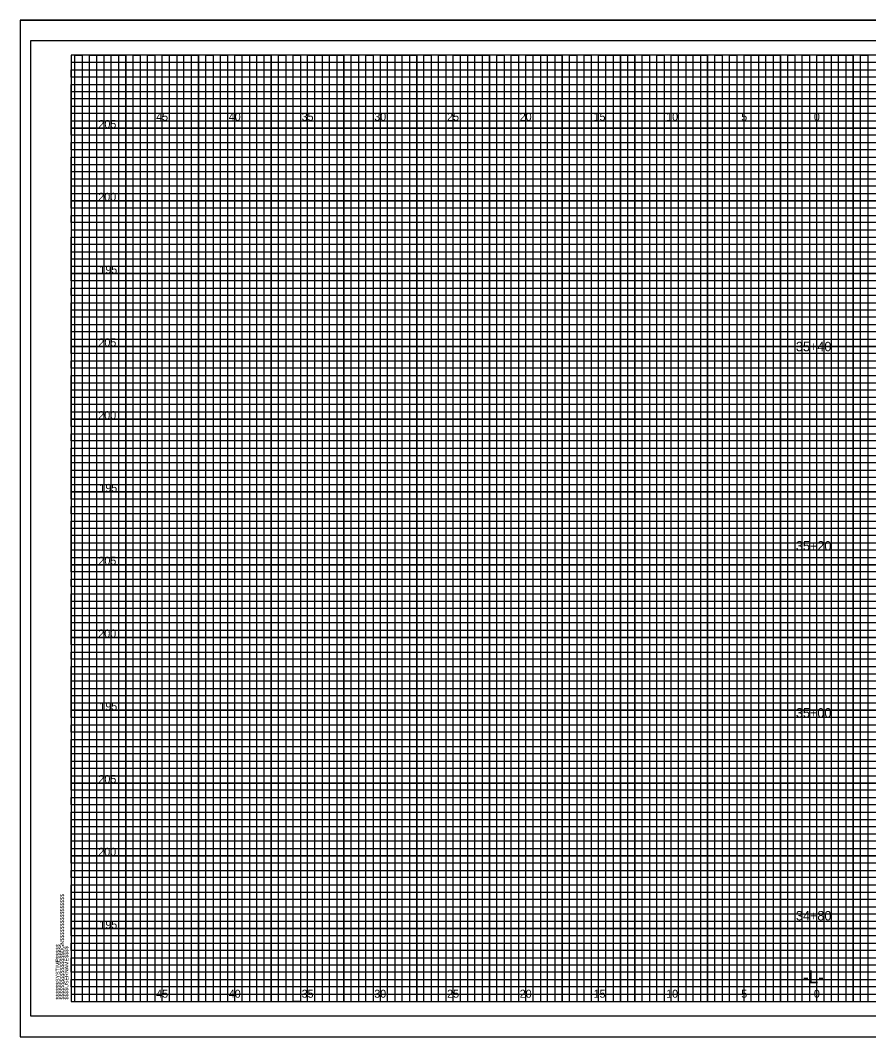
# Model space of a CAD drawing. Extents: x -4 to 103, y -2 to 6583.
# Drawn here: x -3.5 to 54.8, y 2476.5 to 2546.3 of the extents above; entities that cross this region are included whole.
import ezdxf

# ---------------------------------------------------------------- set-up
doc = ezdxf.new("R2010")
doc.units = 0
for name, color, linetype in [('Prop XS Alignment Label', 7, 'Continuous'), ('Prop XS Elevation Labels', 7, 'Continuous'), ('Prop XS Offset Labels', 7, 'Continuous'), ('Prop XS Station Labels', 7, 'Continuous'), ('Sheet Cross Section CELL', 7, 'Continuous'), ('Sheet Cross Section Grid Major CELL', 7, 'Continuous'), ('Sheet Cross Section Grid Middle CELL', 7, 'Continuous'), ('Sheet Cutting Line CELL', 7, 'Continuous'), ('Sheet DOT Grid CELL', 7, 'Continuous'), ('Sheet Plot Border Inside CELL', 7, 'Continuous'), ('Sheet Plot Border Outside CELL', 7, 'Continuous')]:
    doc.layers.add(name, color=color, linetype=linetype)

msp = doc.modelspace()

# ---------------------------------------------------------------- linework, layer by layer
at = {"layer": 'Sheet Cross Section CELL'}
msp.add_lwpolyline([(102.5, 2543.875), (0, 2543.875), (0, 2478.875), (102.5, 2478.875)], close=True, dxfattribs=at)
at = {"layer": 'Sheet Cross Section Grid Major CELL'}
for points in [[(1.25, 2478.875), (1.25, 2543.875), (3.75, 2543.875), (3.75, 2478.875), (6.25, 2478.875), (6.25, 2543.875), (8.75, 2543.875), (8.75, 2478.875), (11.25, 2478.875), (11.25, 2543.875), (13.75, 2543.875), (13.75, 2478.875), (16.25, 2478.875), (16.25, 2543.875), (18.75, 2543.875), (18.75, 2478.875), (21.25, 2478.875), (21.25, 2543.875), (23.75, 2543.875), (23.75, 2478.875), (26.25, 2478.875), (26.25, 2543.875), (28.75, 2543.875), (28.75, 2478.875), (31.25, 2478.875), (31.25, 2543.875), (33.75, 2543.875), (33.75, 2478.875), (36.25, 2478.875), (36.25, 2543.875), (38.75, 2543.875), (38.75, 2478.875), (41.25, 2478.875), (41.25, 2543.875), (43.75, 2543.875), (43.75, 2478.875), (46.25, 2478.875), (46.25, 2543.875), (48.75, 2543.875), (48.75, 2478.875), (51.25, 2478.875), (51.25, 2543.875), (53.75, 2543.875), (53.75, 2478.875)], [(102.5, 2538.875), (0, 2538.875), (0, 2541.375), (74.25, 2541.375)], [(102.5, 2533.875), (0, 2533.875), (0, 2536.375), (102.5, 2536.375)], [(102.5, 2528.875), (0, 2528.875), (0, 2531.375), (102.5, 2531.375)], [(102.5, 2523.875), (0, 2523.875), (0, 2526.375), (102.5, 2526.375)], [(102.5, 2518.875), (0, 2518.875), (0, 2521.375), (102.5, 2521.375)], [(102.5, 2513.875), (0, 2513.875), (0, 2516.375), (102.5, 2516.375)], [(102.5, 2508.875), (0, 2508.875), (0, 2511.375), (102.5, 2511.375)], [(102.5, 2503.875), (0, 2503.875), (0, 2506.375), (102.5, 2506.375)], [(102.5, 2498.875), (0, 2498.875), (0, 2501.375), (102.5, 2501.375)], [(102.5, 2493.875), (0, 2493.875), (0, 2496.375), (102.5, 2496.375)], [(102.5, 2488.875), (0, 2488.875), (0, 2491.375), (102.5, 2491.375)], [(102.5, 2483.875), (0, 2483.875), (0, 2486.375), (102.5, 2486.375)], [(0, 2481.375), (102.5, 2481.375)]]:
    msp.add_lwpolyline(points, dxfattribs=at)
at = {"layer": 'Sheet Cross Section Grid Middle CELL'}
for points in [[(0.25, 2478.875), (0.25, 2543.875), (0.75, 2543.875), (0.75, 2478.875), (1.75, 2478.875), (1.75, 2543.875), (2.25, 2543.875), (2.25, 2478.875), (2.75, 2478.875), (2.75, 2543.875), (3.25, 2543.875), (3.25, 2478.875), (4.25, 2478.875), (4.25, 2543.875), (4.75, 2543.875), (4.75, 2478.875), (5.25, 2478.875), (5.25, 2543.875), (5.75, 2543.875), (5.75, 2478.875), (6.75, 2478.875), (6.75, 2543.875), (7.25, 2543.875), (7.25, 2478.875), (7.75, 2478.875), (7.75, 2543.875), (8.25, 2543.875), (8.25, 2478.875), (9.25, 2478.875), (9.25, 2543.875), (9.75, 2543.875), (9.75, 2478.875), (10.25, 2478.875), (10.25, 2543.875), (10.75, 2543.875), (10.75, 2478.875), (11.75, 2478.875), (11.75, 2543.875), (12.25, 2543.875), (12.25, 2478.875), (12.75, 2478.875), (12.75, 2543.875), (13.25, 2543.875), (13.25, 2478.875), (14.25, 2478.875), (14.25, 2543.875), (14.75, 2543.875), (14.75, 2478.875), (15.75, 2478.875), (15.25, 2478.875), (15.25, 2543.875), (15.75, 2543.875), (15.75, 2478.875), (16.75, 2478.875), (16.75, 2543.875), (17.25, 2543.875), (17.25, 2478.875), (17.75, 2478.875), (17.75, 2543.875), (18.25, 2543.875), (18.25, 2478.875), (19.25, 2478.875), (19.25, 2543.875), (19.75, 2543.875), (19.75, 2478.875), (20.25, 2478.875), (20.25, 2543.875), (20.75, 2543.875), (20.75, 2478.875), (21.75, 2478.875), (21.75, 2543.875), (22.25, 2543.875), (22.25, 2478.875), (22.75, 2478.875), (22.75, 2543.875), (23.25, 2543.875), (23.25, 2478.875), (24.25, 2478.875), (24.25, 2543.875), (24.75, 2543.875), (24.75, 2478.875), (25.25, 2478.875), (25.25, 2543.875), (25.75, 2543.875), (25.75, 2478.875), (26.75, 2478.875), (26.75, 2543.875), (27.25, 2543.875), (27.25, 2478.875), (27.75, 2478.875), (27.75, 2543.875), (28.25, 2543.875), (28.25, 2478.875), (29.25, 2478.875), (29.25, 2543.875), (29.75, 2543.875), (29.75, 2478.875), (30.25, 2478.875), (30.25, 2543.875), (30.75, 2543.875), (30.75, 2478.875)], [(30.75, 2478.875), (31.75, 2478.875), (31.75, 2543.875), (32.25, 2543.875), (32.25, 2478.875), (32.75, 2478.875), (32.75, 2543.875), (33.25, 2543.875), (33.25, 2478.875), (34.25, 2478.875), (34.25, 2543.875), (34.75, 2543.875), (34.75, 2478.875), (35.25, 2478.875), (35.25, 2543.875), (35.75, 2543.875), (35.75, 2478.875), (36.75, 2478.875), (36.75, 2543.875), (37.25, 2543.875), (37.25, 2478.875), (37.75, 2478.875), (37.75, 2543.875), (37.75, 2478.875)], [(38.25, 2543.875), (38.25, 2478.875), (39.25, 2478.875), (39.25, 2543.875), (39.75, 2543.875), (39.75, 2478.875), (40.25, 2478.875), (40.25, 2543.875), (40.75, 2543.875), (40.75, 2478.875), (41.75, 2478.875), (41.75, 2543.875), (42.25, 2543.875), (42.25, 2478.875), (42.75, 2478.875), (42.75, 2543.875), (43.25, 2543.875), (43.25, 2478.875), (43.75, 2478.875), (44.25, 2478.875), (44.25, 2543.875), (44.75, 2543.875), (44.75, 2478.875), (45.25, 2478.875), (45.25, 2543.875), (45.75, 2543.875), (45.75, 2478.875), (46.75, 2478.875), (46.75, 2543.875), (47.25, 2543.875), (47.25, 2478.875), (47.75, 2478.875), (47.75, 2543.875), (48.25, 2543.875), (48.25, 2478.875), (49.25, 2478.875), (49.25, 2543.875), (49.75, 2543.875), (49.75, 2478.875), (50.25, 2478.875), (50.25, 2543.875), (50.75, 2543.875), (50.75, 2478.875), (51.75, 2478.875), (51.75, 2543.875), (52.25, 2543.875), (52.25, 2478.875), (52.75, 2478.875), (52.75, 2543.875), (53.25, 2543.875), (53.25, 2478.875), (54.25, 2478.875), (54.25, 2543.875), (54.75, 2543.875), (54.75, 2478.875), (55.25, 2478.875)], [(0, 2540.875), (0, 2541.875), (74.25, 2541.875), (74.25, 2542.375), (0, 2542.375), (0, 2542.875), (74.25, 2542.875), (74.25, 2543.375), (0, 2543.375)], [(102.5, 2540.875), (0, 2540.875)], [(102.5, 2539.875), (0, 2539.875), (0, 2540.375), (102.5, 2540.375)], [(102.5, 2538.375), (0, 2538.375), (0, 2539.375), (102.5, 2539.375)], [(102.5, 2537.375), (0, 2537.375), (0, 2537.875), (102.5, 2537.875)], [(102.5, 2535.875), (0, 2535.875), (0, 2536.875), (102.5, 2536.875)], [(102.5, 2534.875), (0, 2534.875), (0, 2535.375), (102.5, 2535.375)], [(102.5, 2533.375), (0, 2533.375), (0, 2534.375), (102.5, 2534.375)], [(102.5, 2532.375), (0, 2532.375), (0, 2532.875), (102.5, 2532.875)], [(0, 2531.875), (102.5, 2531.875)], [(102.5, 2530.875), (0, 2530.875)], [(102.5, 2529.875), (0, 2529.875), (0, 2530.375), (102.5, 2530.375)], [(102.5, 2528.375), (0, 2528.375), (0, 2529.375), (102.5, 2529.375)], [(102.5, 2527.375), (0, 2527.375), (0, 2527.875), (102.5, 2527.875)], [(102.5, 2525.875), (0, 2525.875), (0, 2526.875), (102.5, 2526.875)], [(102.5, 2524.875), (0, 2524.875), (0, 2525.375), (102.5, 2525.375)], [(102.5, 2523.375), (0, 2523.375), (0, 2524.375), (102.5, 2524.375)], [(102.5, 2522.375), (0, 2522.375), (0, 2522.875), (102.5, 2522.875)], [(102.5, 2520.875), (0, 2520.875), (0, 2521.875), (102.5, 2521.875)], [(102.5, 2519.875), (0, 2519.875), (0, 2520.375), (102.5, 2520.375)], [(102.5, 2518.375), (0, 2518.375), (0, 2519.375), (102.5, 2519.375)], [(102.5, 2517.375), (0, 2517.375), (0, 2517.875), (102.5, 2517.875)], [(102.5, 2515.875), (0, 2515.875), (0, 2516.875), (102.5, 2516.875)], [(102.5, 2514.875), (0, 2514.875), (0, 2515.375), (102.5, 2515.375)], [(102.5, 2513.375), (0, 2513.375), (0, 2514.375), (102.5, 2514.375)], [(102.5, 2512.375), (0, 2512.375), (0, 2512.875), (102.5, 2512.875)], [(102.5, 2510.875), (0, 2510.875), (0, 2511.875), (102.5, 2511.875)], [(102.5, 2509.875), (0, 2509.875), (0, 2510.375)], [(0, 2510.375), (102.5, 2510.375)], [(102.5, 2508.375), (0, 2508.375), (0, 2509.375), (102.5, 2509.375)], [(102.5, 2507.375), (0, 2507.375), (0, 2507.875), (102.5, 2507.875)], [(102.5, 2505.875), (0, 2505.875), (0, 2506.875), (102.5, 2506.875)], [(102.5, 2504.875), (0, 2504.875), (0, 2505.375), (102.5, 2505.375)], [(102.5, 2503.375), (0, 2503.375), (0, 2504.375), (102.5, 2504.375)], [(102.5, 2502.375), (0, 2502.375), (0, 2502.875), (102.5, 2502.875)], [(102.5, 2500.875), (0, 2500.875), (0, 2501.875), (102.5, 2501.875)], [(102.5, 2499.875), (0, 2499.875), (0, 2500.375), (102.5, 2500.375)], [(102.5, 2498.375), (0, 2498.375), (0, 2499.375), (102.5, 2499.375)], [(102.5, 2497.375), (0, 2497.375), (0, 2497.875), (102.5, 2497.875)], [(102.5, 2495.875), (0, 2495.875), (0, 2496.875), (102.5, 2496.875)], [(102.5, 2494.875), (0, 2494.875), (0, 2495.375), (102.5, 2495.375)], [(102.5, 2493.375), (0, 2493.375), (0, 2494.375), (102.5, 2494.375)], [(102.5, 2492.375), (0, 2492.375), (0, 2492.875), (102.5, 2492.875)], [(102.5, 2490.875), (0, 2490.875), (0, 2491.875), (102.5, 2491.875)], [(102.5, 2489.875), (0, 2489.875), (0, 2490.375), (102.5, 2490.375)], [(102.5, 2488.375), (0, 2488.375), (0, 2489.375), (102.5, 2489.375)], [(102.5, 2487.375), (0, 2487.375), (0, 2487.875), (102.5, 2487.875)], [(102.5, 2485.875), (0, 2485.875), (0, 2486.875), (102.5, 2486.875)], [(102.5, 2484.875), (0, 2484.875), (0, 2485.375), (102.5, 2485.375)], [(102.5, 2483.375), (0, 2483.375), (0, 2484.375), (102.5, 2484.375)], [(102.5, 2482.375), (0, 2482.375), (0, 2482.875), (102.5, 2482.875)], [(102.5, 2480.875), (0, 2480.875), (0, 2481.875), (102.5, 2481.875)], [(102.5, 2479.875), (0, 2479.875), (0, 2480.375), (102.5, 2480.375)], [(0, 2479.375), (102.5, 2479.375)]]:
    msp.add_lwpolyline(points, dxfattribs=at)
at = {"layer": 'Sheet Cutting Line CELL'}
for p, q in [((-3.5, 2546.275), (103.4, 2546.275)), ((-3.5, 2546.275), (-3.5, 2476.45)), ((-3.5, 2476.45), (103.4, 2476.45))]:
    msp.add_line(p, q, dxfattribs=at)
at = {"layer": 'Sheet DOT Grid CELL'}
for p, q in [((1.25, 2478.875), (1.25, 2543.875)), ((3.75, 2478.875), (3.75, 2543.875)), ((6.25, 2478.875), (6.25, 2543.875)), ((8.75, 2478.875), (8.75, 2543.875)), ((11.25, 2478.875), (11.25, 2543.875)), ((13.75, 2478.875), (13.75, 2543.875)), ((16.25, 2478.875), (16.25, 2543.875)), ((18.75, 2478.875), (18.75, 2543.875)), ((21.25, 2478.875), (21.25, 2543.875)), ((23.75, 2478.875), (23.75, 2543.875)), ((26.25, 2478.875), (26.25, 2543.875)), ((28.75, 2478.875), (28.75, 2543.875)), ((31.25, 2478.875), (31.25, 2543.875)), ((33.75, 2478.875), (33.75, 2543.875)), ((36.25, 2478.875), (36.25, 2543.875)), ((38.75, 2478.875), (38.75, 2543.875)), ((41.25, 2478.875), (41.25, 2543.875)), ((43.75, 2478.875), (43.75, 2543.875)), ((46.25, 2478.875), (46.25, 2543.875)), ((48.75, 2478.875), (48.75, 2543.875)), ((51.25, 2478.875), (51.25, 2543.875)), ((53.75, 2478.875), (53.75, 2543.875)), ((0, 2541.375), (74.25, 2541.375)), ((0, 2538.875), (102.5, 2538.875)), ((0, 2536.375), (102.5, 2536.375)), ((0, 2533.875), (102.5, 2533.875)), ((0, 2531.375), (102.5, 2531.375)), ((0, 2528.875), (102.5, 2528.875)), ((0, 2526.375), (102.5, 2526.375)), ((0, 2523.875), (102.5, 2523.875)), ((0, 2521.375), (102.5, 2521.375)), ((0, 2518.875), (102.5, 2518.875)), ((0, 2516.375), (102.5, 2516.375)), ((0, 2513.875), (102.5, 2513.875)), ((0, 2511.375), (102.5, 2511.375)), ((0, 2508.875), (102.5, 2508.875)), ((0, 2506.375), (102.5, 2506.375)), ((0, 2503.875), (102.5, 2503.875)), ((0, 2501.375), (102.5, 2501.375)), ((0, 2498.875), (102.5, 2498.875)), ((0, 2496.375), (102.5, 2496.375)), ((0, 2493.875), (102.5, 2493.875)), ((0, 2491.375), (102.5, 2491.375)), ((0, 2488.875), (102.5, 2488.875)), ((0, 2486.375), (102.5, 2486.375)), ((0, 2483.875), (102.5, 2483.875)), ((0, 2481.375), (102.5, 2481.375))]:
    msp.add_line(p, q, dxfattribs=at)
at = {"layer": 'Sheet Plot Border Inside CELL'}
msp.add_lwpolyline([(103, 2544.875), (-2.8, 2544.875), (-2.8, 2477.875), (103, 2477.875)], close=True, dxfattribs=at)
at = {"layer": 'Sheet Plot Border Outside CELL'}
msp.add_lwpolyline([(103.4, 2546.275), (-3.5, 2546.275), (-3.5, 2476.45), (103.4, 2476.45)], close=True, dxfattribs=at)

# ---------------------------------------------------------------- texts
at = {"layer": 'Prop XS Alignment Label'}
msp.add_text('-L-', height=0.875, dxfattribs=at).set_placement((50.307, 2480.125))
at = {"layer": 'Prop XS Elevation Labels'}
for s, p in [('205', (1.872, 2538.875)), ('200', (1.864, 2533.875)), ('195', (1.938, 2528.875)), ('205', (1.872, 2523.875)), ('200', (1.864, 2518.875)), ('195', (1.938, 2513.875)), ('205', (1.872, 2508.875)), ('200', (1.864, 2503.875)), ('195', (1.938, 2498.875)), ('205', (1.872, 2493.875)), ('200', (1.864, 2488.875)), ('195', (1.938, 2483.875))]:
    msp.add_text(s, height=0.55, dxfattribs=at).set_placement(p)
at = {"layer": 'Prop XS Offset Labels'}
for s, p in [('45', (5.84, 2539.375)), ('40', (10.831, 2539.375)), ('35', (15.84, 2539.375)), ('30', (20.831, 2539.375)), ('25', (25.84, 2539.375)), ('20', (30.831, 2539.375)), ('15', (35.906, 2539.375)), ('10', (40.897, 2539.375)), ('5', (46.057, 2539.375)), ('0', (51.049, 2539.375)), ('0', (51.049, 2539.375)), ('45', (5.84, 2479.125)), ('40', (10.831, 2479.125)), ('35', (15.84, 2479.125)), ('30', (20.831, 2479.125)), ('25', (25.84, 2479.125)), ('20', (30.831, 2479.125)), ('15', (35.906, 2479.125)), ('10', (40.897, 2479.125)), ('5', (46.057, 2479.125)), ('0', (51.049, 2479.125)), ('0', (51.049, 2479.125))]:
    msp.add_text(s, height=0.55, dxfattribs=at).set_placement(p)
at = {"layer": 'Prop XS Station Labels'}
for s, p in [('35+40', (49.816, 2523.539)), ('35+20', (49.816, 2509.845)), ('35+00', (49.816, 2498.374)), ('34+80', (49.816, 2484.435))]:
    msp.add_text(s, height=0.65, dxfattribs=at).set_placement(p)
at = {"layer": 'Sheet Cross Section CELL'}
for s, p in [('$$$$$$$$$$$$$$$$DGN$$$$$$$$$$$$$$$$', (-0.5, 2479)), ('$$$$$$SYSTIME$$$$$', (-0.797, 2479)), ('$$$$USERNAME$$$$', (-0.2, 2479))]:
    msp.add_text(s, height=0.2625, rotation=90, dxfattribs=at).set_placement(p)
at = {"layer": 'Sheet Cross Section Grid Major CELL'}
msp.add_text('040397', height=0.0025, rotation=90, dxfattribs=at).set_placement((-0.001, 2543.861))

doc.saveas('drawing.dxf')
